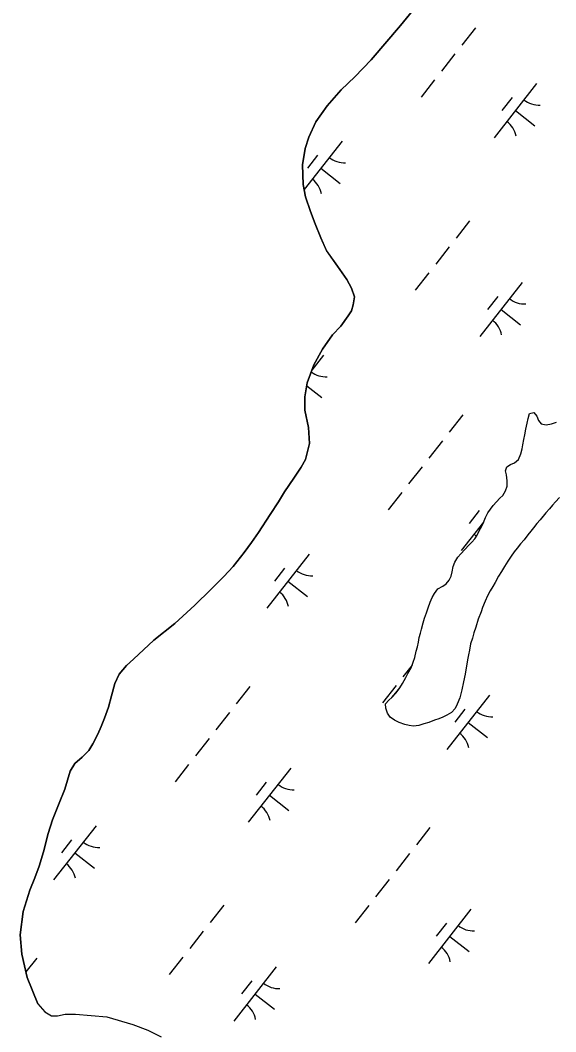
# Model space of a CAD drawing. Extents: x 3896831 to 3918110, y 171006 to 193349.
# Drawn here: x 3908841 to 3909230, y 176808 to 177543 of the extents above; entities that cross this region are included whole.
import ezdxf

# ---------------------------------------------------------------- set-up
doc = ezdxf.new("R2010")
doc.units = 0
doc.layers.add('V-TOPO-SHOR', color=7, linetype='Continuous')
doc.layers.add('V-WETL-SWMP', color=7, linetype='Continuous')

msp = doc.modelspace()

# ---------------------------------------------------------------- linework, layer by layer
at = {"layer": 'V-TOPO-SHOR'}
for points in [[(3908877.51, 176997.18), (3908880.9, 177002.91), (3908886.21, 177007.34), (3908891.12, 177012.18), (3908894.16, 177017.06), (3908897.65, 177024.2), (3908900.17, 177029.76), (3908902.57, 177035.85), (3908905.41, 177043.81), (3908907.59, 177052.04), (3908910.18, 177060.94), (3908913.26, 177067.69), (3908918.47, 177073.99), (3908923.51, 177078.69), (3908938.5, 177092.4), (3908953.71, 177104.5), (3908968.15, 177117.83), (3908979.88, 177129.33), (3908989.17, 177138.75), (3908996, 177146.09), (3909004.09, 177156.21), (3909009.46, 177163.57), (3909014.55, 177170.68), (3909022.97, 177183.73), (3909029.05, 177193.08), (3909033.21, 177200.21), (3909040.1, 177210.21), (3909045.47, 177218.12), (3909048.67, 177223.93), (3909051.37, 177235.49), (3909050.68, 177246.99), (3909048.14, 177259.61), (3909048.08, 177269.36), (3909049.9, 177279.61), (3909054.58, 177292.6), (3909060.83, 177303.95), (3909068.26, 177314.35), (3909074.14, 177320.64), (3909079.64, 177328.14), (3909081.99, 177331.83), (3909083.28, 177336.21), (3909084.07, 177342.07), (3909081.93, 177348.26), (3909078.6, 177354.74), (3909071.72, 177364.24), (3909063.81, 177375.63), (3909059.6, 177384.93), (3909055.54, 177395.17), (3909052.12, 177404.19), (3909048.6, 177414.82), (3909046.79, 177423.8), (3909046.42, 177437.97), (3909048.27, 177449.82), (3909050.99, 177458.18), (3909056.03, 177469.16), (3909064.43, 177480.88), (3909074.42, 177492.55), (3909084.37, 177501.96), (3909096.25, 177514.4), (3909117.48, 177539.2), (3909149.99, 177579.26)], [(3909169.83, 177093.89), (3909168.41, 177089.92), (3909167.64, 177085.27), (3909167.04, 177081.82), (3909166.29, 177078.23), (3909165.7, 177075.04), (3909165.07, 177070.79), (3909164.47, 177067.74), (3909163.42, 177062.16), (3909162.23, 177056.32), (3909160.65, 177050.62), (3909158.81, 177045.99), (3909157.41, 177042.69), (3909154.69, 177039.94), (3909151.31, 177037.88), (3909148.35, 177036.48), (3909145.39, 177035.34), (3909142.3, 177034.21), (3909138.27, 177032.69), (3909134.51, 177031.57), (3909130.89, 177030.45), (3909127.01, 177029.86), (3909123.82, 177030.33), (3909120.64, 177031.2), (3909116.67, 177032.61), (3909113.23, 177034.29), (3909110.08, 177036.49), (3909108.15, 177039.46), (3909107.02, 177043.08), (3909106.69, 177046.29), (3909109.01, 177048.77), (3909111.19, 177050.86), (3909114.33, 177054.26), (3909117.06, 177057.8), (3909119, 177060.96), (3909121.49, 177065.31), (3909123.02, 177068.34), (3909125.24, 177072.3), (3909126.79, 177076.4), (3909127.93, 177079.98), (3909128.96, 177084.48), (3909129.83, 177087.67), (3909130.56, 177090.99), (3909131.17, 177094.3), (3909132.04, 177097.62), (3909132.77, 177100.54), (3909134.06, 177105.04), (3909135.07, 177108.49), (3909136.48, 177112.33), (3909137.62, 177115.9), (3909139.18, 177120.14), (3909140.71, 177123.43), (3909142.24, 177126.34), (3909144.71, 177129.75), (3909148.35, 177131.67), (3909150.79, 177133.49), (3909152.98, 177136.11), (3909154.38, 177139.01), (3909155.11, 177142.2), (3909155.86, 177146.05), (3909157.13, 177149.22), (3909159.33, 177152.78), (3909161.38, 177155.13), (3909164.39, 177158.4), (3909167.25, 177161.54), (3909169.43, 177163.76), (3909171.48, 177166.12), (3909173.27, 177168.88), (3909174.67, 177171.92), (3909176.33, 177174.82), (3909177.86, 177177.99), (3909179.27, 177181.55), (3909181.08, 177185.12), (3909182.87, 177187.75), (3909184.79, 177190.37), (3909187.38, 177193.12), (3909189.7, 177195.6), (3909191.88, 177197.69), (3909193.82, 177200.98), (3909195.09, 177204.42), (3909195.17, 177208.29), (3909194.59, 177212.56), (3909193.99, 177215.51), (3909194.72, 177218.43), (3909197.55, 177220.1), (3909200.51, 177221.37), (3909203.23, 177223.85), (3909204.91, 177227.81), (3909205.93, 177231.52), (3909206.52, 177234.58), (3909207.27, 177238.3), (3909207.87, 177241.75), (3909208.63, 177245.87), (3909209.52, 177250.12), (3909210.26, 177253.7), (3909211.27, 177257.14), (3909214.35, 177258.01), (3909216.69, 177255.3), (3909217.83, 177252.21), (3909219.78, 177249.77), (3909223.49, 177249.02)], [(3909223.49, 177249.02), (3909227.24, 177249.74), (3909231, 177250.86)], [(3909233.04, 177196.15), (3909230.31, 177193.01), (3909228, 177190.53), (3909225.94, 177187.9), (3909223.21, 177185.03), (3909221.16, 177182.54), (3909219.11, 177180.05), (3909216.65, 177177.17), (3909214.18, 177174.15), (3909212.27, 177171.79), (3909210.08, 177169.04), (3909207.33, 177165.5), (3909204.87, 177162.48), (3909202.41, 177159.33), (3909200.22, 177156.71), (3909197.88, 177153.43), (3909195.54, 177150.01), (3909193.19, 177146.06), (3909190.85, 177142.51), (3909188.77, 177138.96), (3909186.28, 177134.48), (3909184.62, 177131.58), (3909182.68, 177128.28), (3909180.74, 177124.73), (3909179.06, 177120.9), (3909177.1, 177116.27), (3909176.1, 177113.09), (3909174.12, 177107.67), (3909172.26, 177101.97), (3909170.97, 177097.73), (3909169.83, 177093.89)], [(3908854.15, 176828.08), (3908846.29, 176847.15), (3908842.45, 176864.27), (3908841.34, 176878.31), (3908843.5, 176895.3), (3908848.24, 176910.83), (3908851.83, 176919.77), (3908855.02, 176928.12), (3908858.25, 176938.67), (3908861.73, 176951.82), (3908864.75, 176961.98), (3908869.61, 176973.9), (3908873.83, 176984.23), (3908877.51, 176997.18)]]:
    msp.add_lwpolyline(points, dxfattribs=at)
at = {"layer": 'V-WETL-SWMP'}
for p, q in [((3909149.99, 177579.26), (3909117.48, 177539.2)), ((3909117.48, 177539.2), (3909096.26, 177514.4)), ((3909171.98, 177537.62), (3909162.11, 177525.02)), ((3909157.18, 177518.73), (3909147.31, 177506.13)), ((3909096.26, 177514.4), (3909084.37, 177501.96)), ((3909084.37, 177501.96), (3909074.42, 177492.55)), ((3909142.37, 177499.84), (3909132.5, 177487.24)), ((3909216.5, 177497.1), (3909185.66, 177457.75)), ((3909074.42, 177492.55), (3909064.43, 177480.88)), ((3909198.71, 177486.91), (3909191.31, 177477.46)), ((3909064.43, 177480.88), (3909056.03, 177469.16)), ((3909201.08, 177477.43), (3909215.25, 177466.32)), ((3909056.03, 177469.16), (3909050.99, 177458.18)), ((3909075.11, 177455.15), (3909047.56, 177420)), ((3909050.99, 177458.18), (3909048.27, 177449.82)), ((3909048.27, 177449.82), (3909046.42, 177437.97)), ((3909057.32, 177444.96), (3909049.92, 177435.51)), ((3909046.42, 177437.97), (3909046.79, 177423.81)), ((3909059.69, 177435.48), (3909073.86, 177424.37)), ((3909046.79, 177423.81), (3909048.6, 177414.82)), ((3909048.6, 177414.82), (3909052.12, 177404.19)), ((3909052.12, 177404.19), (3909055.54, 177395.17)), ((3909055.54, 177395.17), (3909059.6, 177384.93)), ((3909167.83, 177397.36), (3909157.96, 177384.77)), ((3909059.6, 177384.93), (3909063.81, 177375.62)), ((3909063.81, 177375.62), (3909071.72, 177364.24)), ((3909153.02, 177378.47), (3909143.15, 177365.88)), ((3909071.72, 177364.24), (3909078.6, 177354.74)), ((3909138.22, 177359.58), (3909128.35, 177346.99)), ((3909078.6, 177354.74), (3909081.93, 177348.26)), ((3909206.03, 177352.54), (3909175.19, 177313.19)), ((3909081.93, 177348.26), (3909084.07, 177342.07)), ((3909084.07, 177342.07), (3909083.28, 177336.21)), ((3909188.24, 177342.35), (3909180.84, 177332.91)), ((3909083.28, 177336.21), (3909081.99, 177331.83)), ((3909079.64, 177328.14), (3909074.14, 177320.64)), ((3909081.99, 177331.83), (3909079.64, 177328.14)), ((3909190.61, 177332.87), (3909204.78, 177321.76)), ((3909074.14, 177320.64), (3909068.26, 177314.35)), ((3909068.26, 177314.35), (3909060.83, 177303.95)), ((3909061.7, 177299.59), (3909053.18, 177288.71)), ((3909060.83, 177303.95), (3909054.58, 177292.6)), ((3909054.58, 177292.6), (3909049.9, 177279.61)), ((3909049.9, 177279.61), (3909048.08, 177269.36)), ((3909049.5, 177277.38), (3909060.44, 177268.8)), ((3909048.08, 177269.36), (3909048.14, 177259.61)), ((3909048.14, 177259.61), (3909050.68, 177246.99)), ((3909162.9, 177256.38), (3909153.03, 177243.79)), ((3909209.52, 177250.12), (3909210.26, 177253.7)), ((3909210.26, 177253.7), (3909211.27, 177257.14)), ((3909211.27, 177257.14), (3909214.35, 177258.01)), ((3909214.35, 177258.01), (3909216.69, 177255.3)), ((3909216.69, 177255.3), (3909217.83, 177252.21)), ((3909050.68, 177246.99), (3909051.37, 177235.49)), ((3909208.63, 177245.87), (3909209.52, 177250.12)), ((3909217.83, 177252.21), (3909219.78, 177249.77)), ((3909219.78, 177249.77), (3909223.49, 177249.02)), ((3909223.49, 177249.02), (3909227.24, 177249.74)), ((3909227.24, 177249.74), (3909231, 177250.86)), ((3909207.27, 177238.3), (3909207.87, 177241.75)), ((3909207.87, 177241.75), (3909208.63, 177245.87)), ((3909051.37, 177235.49), (3909048.67, 177223.93)), ((3909148.09, 177237.49), (3909138.22, 177224.9)), ((3909205.93, 177231.52), (3909206.52, 177234.58)), ((3909206.52, 177234.58), (3909207.27, 177238.3)), ((3909203.23, 177223.85), (3909204.91, 177227.81)), ((3909204.91, 177227.81), (3909205.93, 177231.52)), ((3909045.47, 177218.12), (3909040.1, 177210.22)), ((3909048.67, 177223.93), (3909045.47, 177218.12)), ((3909133.29, 177218.6), (3909123.42, 177206.01)), ((3909193.99, 177215.51), (3909194.72, 177218.43)), ((3909194.72, 177218.43), (3909197.55, 177220.1)), ((3909197.55, 177220.1), (3909200.51, 177221.37)), ((3909200.51, 177221.37), (3909203.23, 177223.85)), ((3909040.1, 177210.22), (3909033.21, 177200.21)), ((3909194.59, 177212.57), (3909193.99, 177215.51)), ((3909195.17, 177208.29), (3909194.59, 177212.57)), ((3909193.81, 177200.98), (3909195.09, 177204.42)), ((3909195.09, 177204.42), (3909195.17, 177208.29)), ((3909033.21, 177200.21), (3909029.05, 177193.08)), ((3909118.48, 177199.71), (3909108.61, 177187.12)), ((3909187.38, 177193.12), (3909189.7, 177195.6)), ((3909189.7, 177195.6), (3909191.88, 177197.69)), ((3909191.88, 177197.69), (3909193.81, 177200.98)), ((3909233.05, 177196.15), (3909230.31, 177193.01)), ((3909029.05, 177193.08), (3909022.97, 177183.73)), ((3909181.08, 177185.12), (3909182.87, 177187.75)), ((3909182.87, 177187.75), (3909184.79, 177190.37)), ((3909184.79, 177190.37), (3909187.38, 177193.12)), ((3909225.94, 177187.9), (3909223.21, 177185.03)), ((3909227.99, 177190.53), (3909225.94, 177187.9)), ((3909230.31, 177193.01), (3909227.99, 177190.53)), ((3909022.97, 177183.73), (3909014.55, 177170.68)), ((3909174.82, 177186.78), (3909167.42, 177177.34)), ((3909177.86, 177177.99), (3909179.27, 177181.55)), ((3909179.27, 177181.55), (3909181.08, 177185.12)), ((3909223.21, 177185.03), (3909219.11, 177180.05)), ((3909178, 177178.32), (3909161.77, 177157.62)), ((3909174.67, 177171.92), (3909176.33, 177174.82)), ((3909176.33, 177174.82), (3909177.86, 177177.99)), ((3909177.19, 177177.3), (3909177.44, 177177.11)), ((3909214.18, 177174.15), (3909212.27, 177171.79)), ((3909216.65, 177177.17), (3909214.18, 177174.15)), ((3909219.11, 177180.05), (3909216.65, 177177.17)), ((3909014.55, 177170.68), (3909009.46, 177163.57)), ((3909169.43, 177163.76), (3909171.48, 177166.12)), ((3909171.48, 177166.12), (3909173.27, 177168.88)), ((3909173.27, 177168.88), (3909174.67, 177171.92)), ((3909207.33, 177165.5), (3909204.87, 177162.48)), ((3909210.08, 177169.04), (3909207.33, 177165.5)), ((3909212.27, 177171.79), (3909210.08, 177169.04)), ((3909009.46, 177163.57), (3909004.09, 177156.21)), ((3909161.38, 177155.13), (3909164.39, 177158.4)), ((3909164.39, 177158.4), (3909167.25, 177161.54)), ((3909167.25, 177161.54), (3909169.43, 177163.76)), ((3909202.4, 177159.33), (3909200.21, 177156.71)), ((3909204.87, 177162.48), (3909202.4, 177159.33)), ((3909004.09, 177156.21), (3908996, 177146.09)), ((3909051.23, 177155.03), (3909020.38, 177115.67)), ((3909157.12, 177149.22), (3909159.33, 177152.78)), ((3909159.33, 177152.78), (3909161.38, 177155.13)), ((3909197.88, 177153.43), (3909195.54, 177150.01)), ((3909200.21, 177156.71), (3909197.88, 177153.43)), ((3908996, 177146.09), (3908989.17, 177138.75)), ((3909033.43, 177144.83), (3909026.03, 177135.39)), ((3909155.11, 177142.2), (3909155.86, 177146.05)), ((3909155.86, 177146.05), (3909157.12, 177149.22)), ((3909193.19, 177146.06), (3909190.85, 177142.51)), ((3909195.54, 177150.01), (3909193.19, 177146.06)), ((3908989.17, 177138.75), (3908979.88, 177129.33)), ((3909150.79, 177133.49), (3909152.98, 177136.11)), ((3909152.98, 177136.11), (3909154.38, 177139.02)), ((3909154.38, 177139.02), (3909155.11, 177142.2)), ((3909188.77, 177138.96), (3909186.28, 177134.48)), ((3909190.85, 177142.51), (3909188.77, 177138.96)), ((3908979.88, 177129.33), (3908968.15, 177117.82)), ((3909035.8, 177135.35), (3909049.97, 177124.25)), ((3909142.24, 177126.34), (3909144.71, 177129.75)), ((3909144.71, 177129.75), (3909148.35, 177131.68)), ((3909148.35, 177131.68), (3909150.79, 177133.49)), ((3909184.62, 177131.58), (3909182.68, 177128.28)), ((3909186.28, 177134.48), (3909184.62, 177131.58)), ((3909139.18, 177120.14), (3909140.71, 177123.44)), ((3909140.71, 177123.44), (3909142.24, 177126.34)), ((3909180.74, 177124.73), (3909179.06, 177120.89)), ((3909182.68, 177128.28), (3909180.74, 177124.73)), ((3908968.15, 177117.82), (3908953.71, 177104.5)), ((3909136.48, 177112.33), (3909137.62, 177115.9)), ((3909137.62, 177115.9), (3909139.18, 177120.14)), ((3909177.1, 177116.27), (3909176.1, 177113.09)), ((3909179.06, 177120.89), (3909177.1, 177116.27)), ((3909134.06, 177105.04), (3909135.07, 177108.49)), ((3909135.07, 177108.49), (3909136.48, 177112.33)), ((3909174.12, 177107.67), (3909172.26, 177101.97)), ((3909176.1, 177113.09), (3909174.12, 177107.67)), ((3908953.71, 177104.5), (3908938.5, 177092.4)), ((3909132.04, 177097.62), (3909132.77, 177100.54)), ((3909132.77, 177100.54), (3909134.06, 177105.04)), ((3909172.26, 177101.97), (3909170.97, 177097.73)), ((3908938.5, 177092.4), (3908923.51, 177078.69)), ((3909130.56, 177090.99), (3909131.17, 177094.3)), ((3909131.17, 177094.3), (3909132.04, 177097.62)), ((3909169.83, 177093.89), (3909168.41, 177089.92)), ((3909170.97, 177097.73), (3909169.83, 177093.89)), ((3909128.96, 177084.49), (3909129.83, 177087.67)), ((3909129.83, 177087.67), (3909130.56, 177090.99)), ((3909167.64, 177085.27), (3909167.04, 177081.82)), ((3909168.41, 177089.92), (3909167.64, 177085.27)), ((3908923.51, 177078.69), (3908918.47, 177073.99)), ((3909126.79, 177076.4), (3909127.93, 177079.97)), ((3909127.93, 177079.97), (3909128.96, 177084.49)), ((3909166.29, 177078.23), (3909165.69, 177075.04)), ((3909167.04, 177081.82), (3909166.29, 177078.23)), ((3908918.47, 177073.99), (3908913.26, 177067.69)), ((3909126.03, 177074.38), (3909119.26, 177065.75)), ((3909123.02, 177068.34), (3909125.24, 177072.3)), ((3909125.24, 177072.3), (3909126.79, 177076.4)), ((3909165.07, 177070.79), (3909164.47, 177067.74)), ((3909165.69, 177075.04), (3909165.07, 177070.79)), ((3908913.26, 177067.69), (3908910.18, 177060.94)), ((3909119, 177060.96), (3909121.49, 177065.31)), ((3909121.49, 177065.31), (3909123.02, 177068.34)), ((3909164.47, 177067.74), (3909163.42, 177062.16)), ((3908910.18, 177060.94), (3908907.59, 177052.04)), ((3909008.09, 177058.86), (3908998.22, 177046.27)), ((3909114.33, 177059.46), (3909104.46, 177046.86)), ((3909114.32, 177054.26), (3909117.06, 177057.8)), ((3909117.06, 177057.8), (3909119, 177060.96)), ((3909162.23, 177056.32), (3909160.65, 177050.62)), ((3909163.42, 177062.16), (3909162.23, 177056.32)), ((3908907.59, 177052.04), (3908905.41, 177043.81)), ((3909106.69, 177046.29), (3909109.01, 177048.77)), ((3909109.01, 177048.77), (3909111.19, 177050.86)), ((3909111.19, 177050.86), (3909114.32, 177054.26)), ((3909182.14, 177052.42), (3909151.3, 177013.07)), ((3909160.65, 177050.62), (3909158.81, 177045.99)), ((3908905.41, 177043.81), (3908902.57, 177035.85)), ((3909107.02, 177043.08), (3909106.69, 177046.29)), ((3909108.15, 177039.46), (3909107.02, 177043.08)), ((3909157.41, 177042.69), (3909154.69, 177039.94)), ((3909164.35, 177042.22), (3909156.95, 177032.78)), ((3909158.81, 177045.99), (3909157.41, 177042.69)), ((3908902.57, 177035.85), (3908900.17, 177029.76)), ((3908993.29, 177039.97), (3908983.42, 177027.38)), ((3909110.08, 177036.49), (3909108.15, 177039.46)), ((3909113.24, 177034.29), (3909110.08, 177036.49)), ((3909116.67, 177032.61), (3909113.24, 177034.29)), ((3909142.3, 177034.21), (3909138.27, 177032.69)), ((3909145.39, 177035.34), (3909142.3, 177034.21)), ((3909148.35, 177036.48), (3909145.39, 177035.34)), ((3909151.31, 177037.88), (3909148.35, 177036.48)), ((3909154.69, 177039.94), (3909151.31, 177037.88)), ((3908900.17, 177029.76), (3908897.65, 177024.2)), ((3909120.64, 177031.2), (3909116.67, 177032.61)), ((3909123.82, 177030.33), (3909120.64, 177031.2)), ((3909127.01, 177029.86), (3909123.82, 177030.33)), ((3909130.89, 177030.45), (3909127.01, 177029.86)), ((3909134.51, 177031.57), (3909130.89, 177030.45)), ((3909138.27, 177032.69), (3909134.51, 177031.57)), ((3909166.72, 177032.74), (3909180.89, 177021.64)), ((3908897.65, 177024.2), (3908894.16, 177017.06)), ((3908978.48, 177021.08), (3908968.61, 177008.49)), ((3908891.12, 177012.18), (3908886.21, 177007.34)), ((3908894.16, 177017.06), (3908891.12, 177012.18)), ((3908886.21, 177007.34), (3908880.9, 177002.91)), ((3908877.51, 176997.17), (3908873.83, 176984.23)), ((3908880.9, 177002.91), (3908877.51, 176997.17)), ((3908963.68, 177002.19), (3908953.81, 176989.6)), ((3909037.81, 176999.46), (3909006.97, 176960.11)), ((3909020.02, 176989.26), (3909012.62, 176979.82)), ((3908873.83, 176984.23), (3908869.61, 176973.9)), ((3909022.39, 176979.78), (3909036.56, 176968.68)), ((3908869.61, 176973.9), (3908864.75, 176961.98)), ((3908864.75, 176961.98), (3908861.73, 176951.82)), ((3908896.42, 176957.51), (3908865.58, 176918.16)), ((3909139.01, 176956.25), (3909129.14, 176943.66)), ((3908861.73, 176951.82), (3908858.24, 176938.67)), ((3908878.63, 176947.32), (3908871.22, 176937.87)), ((3908858.24, 176938.67), (3908855.02, 176928.12)), ((3908881, 176937.83), (3908895.17, 176926.73)), ((3909124.21, 176937.37), (3909114.34, 176924.77)), ((3908855.02, 176928.12), (3908851.83, 176919.77)), ((3908851.83, 176919.77), (3908848.24, 176910.83)), ((3909109.4, 176918.48), (3909099.53, 176905.88)), ((3908848.24, 176910.83), (3908843.5, 176895.3)), ((3908843.5, 176895.3), (3908841.34, 176878.31)), ((3908989.13, 176899.72), (3908979.26, 176887.12)), ((3909094.6, 176899.59), (3909084.73, 176886.99)), ((3909168.73, 176896.85), (3909137.89, 176857.5)), ((3909150.94, 176886.66), (3909143.53, 176877.21)), ((3908974.33, 176880.83), (3908964.46, 176868.23)), ((3908841.34, 176878.31), (3908842.45, 176864.27)), ((3909153.31, 176877.17), (3909167.47, 176866.07)), ((3908842.45, 176864.27), (3908846.29, 176847.15)), ((3908853.29, 176861.35), (3908845.37, 176851.25)), ((3908959.52, 176861.94), (3908949.65, 176849.34)), ((3909027.34, 176854.9), (3908996.5, 176815.55)), ((3908846.29, 176847.15), (3908854.15, 176828.08)), ((3909009.55, 176844.71), (3909002.14, 176835.26)), ((3909011.92, 176835.23), (3909026.08, 176824.12)), ((3908854.15, 176828.08), (3908859.22, 176822.17)), ((3908859.22, 176822.17), (3908864.17, 176819.46)), ((3908868.37, 176819.37), (3908873.99, 176820.66)), ((3908873.99, 176820.66), (3908881.6, 176820.7)), ((3908881.6, 176820.7), (3908904.36, 176818.61)), ((3908864.17, 176819.46), (3908868.37, 176819.37)), ((3908904.36, 176818.61), (3908923.04, 176813.02)), ((3908923.04, 176813.02), (3908933.96, 176808.99)), ((3908933.96, 176808.99), (3908943.66, 176804.18))]:
    msp.add_line(p, q, dxfattribs=at)
for centre, start, end in [((3909218.31, 177499.02), 231.14028, 272.68394), ((3909184.23, 177455.54), 11.14028, 52.68394), ((3909076.92, 177457.07), 231.14028, 272.68394), ((3909042.84, 177413.59), 11.14028, 52.68394), ((3909207.84, 177354.46), 231.14028, 272.68394), ((3909173.76, 177310.98), 11.14028, 52.68394), ((3909063.5, 177301.5), 232.41659, 272.68394), ((3909160.34, 177155.41), 45.51629, 52.68394), ((3909053.03, 177156.94), 231.14028, 272.68394), ((3909018.95, 177113.46), 11.14028, 52.68394), ((3909183.95, 177054.34), 231.14028, 272.68394), ((3909149.87, 177010.86), 11.14028, 52.68394), ((3909039.61, 177001.38), 231.14028, 272.68394), ((3909005.54, 176957.9), 11.14028, 52.68394), ((3908898.22, 176959.43), 231.14028, 272.68394), ((3908864.15, 176915.95), 11.14028, 52.68394), ((3909170.53, 176898.77), 231.14028, 272.68394), ((3909136.46, 176855.29), 11.14028, 52.68394), ((3909029.14, 176856.82), 231.14028, 272.68394), ((3908995.07, 176813.34), 11.14028, 52.68394)]:
    msp.add_arc(centre, 17.62, start, end, dxfattribs=at)

doc.saveas('drawing.dxf')
